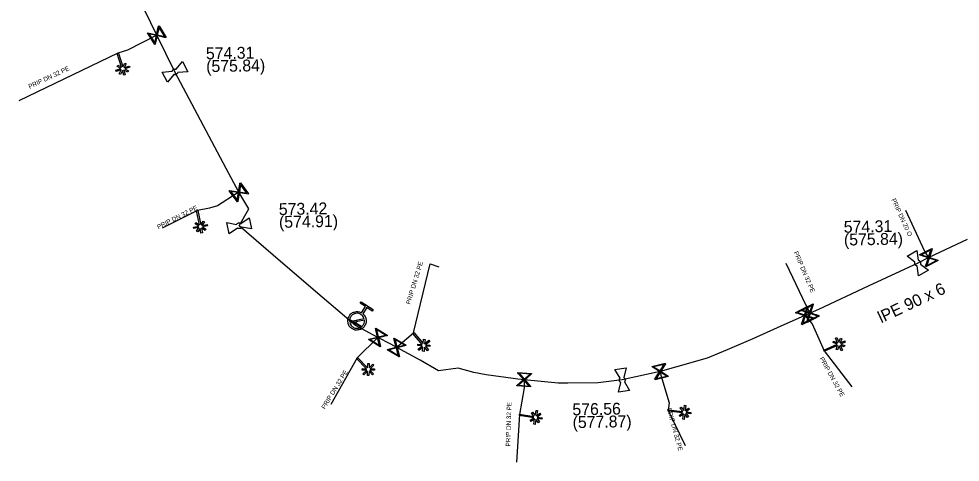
# Model space of a CAD drawing. Extents: x -643544 to -637295, y -1119190 to -1111715.
# Drawn here: x -641251.9 to -641148.6, y -1114190.6 to -1114142 of the extents above; entities that cross this region are included whole.
import ezdxf

# ---------------------------------------------------------------- set-up
doc = ezdxf.new("R2010")
doc.units = 0
for name, color, linetype in [('Default', 7, 'Continuous'), ('VP Hydrant', 7, 'Continuous'), ('VP Lomový bod', 7, 'Continuous'), ('VP Lomový bod - popis', 7, 'Continuous'), ('VP Popis přípojky', 7, 'Continuous'), ('VP Přípojka', 7, 'Continuous'), ('VP Změna materiálu', 7, 'Continuous'), ('VP Řad', 7, 'Continuous'), ('VP Řad - popis', 7, 'Continuous'), ('VP Šoupě', 7, 'Continuous')]:
    doc.layers.add(name, color=color, linetype=linetype)

msp = doc.modelspace()

# ---------------------------------------------------------------- linework, layer by layer
at = {"layer": 'Default'}
for points in [[(-641235.07, -1114147.74), (-641235.06, -1114147.69), (-641235.03, -1114147.64), (-641234.99, -1114147.57), (-641234.91, -1114147.53), (-641234.84, -1114147.49), (-641234.75, -1114147.5), (-641234.7, -1114147.5), (-641234.65, -1114147.52)], [(-641234.46, -1114147.88), (-641234.48, -1114147.93), (-641234.51, -1114147.98), (-641234.55, -1114148.05), (-641234.63, -1114148.09), (-641234.7, -1114148.12), (-641234.78, -1114148.12), (-641234.84, -1114148.12), (-641234.89, -1114148.1)], [(-641228, -1114164.53), (-641227.98, -1114164.48), (-641227.94, -1114164.45), (-641227.88, -1114164.39), (-641227.8, -1114164.37), (-641227.72, -1114164.36), (-641227.63, -1114164.38), (-641227.58, -1114164.4), (-641227.54, -1114164.43)], [(-641227.45, -1114164.83), (-641227.48, -1114164.88), (-641227.52, -1114164.91), (-641227.58, -1114164.97), (-641227.66, -1114164.99), (-641227.74, -1114165), (-641227.82, -1114164.98), (-641227.88, -1114164.96), (-641227.92, -1114164.93)], [(-641153.34, -1114169.08), (-641153.39, -1114169.07), (-641153.43, -1114169.04), (-641153.51, -1114169), (-641153.55, -1114168.93), (-641153.59, -1114168.86), (-641153.59, -1114168.77), (-641153.59, -1114168.72), (-641153.58, -1114168.67)], [(-641153.22, -1114168.46), (-641153.17, -1114168.47), (-641153.13, -1114168.5), (-641153.05, -1114168.54), (-641153.01, -1114168.61), (-641152.97, -1114168.68), (-641152.97, -1114168.77), (-641152.97, -1114168.82), (-641152.98, -1114168.87)], [(-641214.16, -1114174.32), (-641213.88, -1114174.55), (-641213.81, -1114174.91), (-641213.73, -1114175.31), (-641213.96, -1114175.66), (-641214.19, -1114176), (-641214.6, -1114176.08), (-641215, -1114176.16), (-641215.35, -1114175.93), (-641215.69, -1114175.7), (-641215.77, -1114175.3), (-641215.85, -1114174.89), (-641215.62, -1114174.55), (-641215.39, -1114174.2), (-641214.99, -1114174.12), (-641214.63, -1114174.04), (-641214.31, -1114174.22)], [(-641214.01, -1114174.85), (-641214.1, -1114174.59), (-641214.34, -1114174.42), (-641214.62, -1114174.23), (-641214.95, -1114174.3), (-641215.28, -1114174.36), (-641215.47, -1114174.65), (-641215.63, -1114174.89), (-641215.6, -1114175.17)], [(-641215.57, -1114175.35), (-641215.48, -1114175.61), (-641215.24, -1114175.77), (-641214.96, -1114175.96), (-641214.63, -1114175.89), (-641214.3, -1114175.83), (-641214.12, -1114175.55), (-641213.95, -1114175.31), (-641213.98, -1114175.03)], [(-641185.86, -1114181.85), (-641185.9, -1114181.82), (-641185.93, -1114181.78), (-641185.99, -1114181.71), (-641186, -1114181.63), (-641186.01, -1114181.55), (-641185.98, -1114181.47), (-641185.96, -1114181.42), (-641185.93, -1114181.38)], [(-641185.52, -1114181.31), (-641185.48, -1114181.34), (-641185.45, -1114181.39), (-641185.39, -1114181.45), (-641185.38, -1114181.53), (-641185.37, -1114181.61), (-641185.4, -1114181.69), (-641185.42, -1114181.74), (-641185.45, -1114181.78)]]:
    msp.add_open_spline(points, degree=3, dxfattribs=at)
at = {"layer": 'VP Hydrant'}
for points in [[(-641214.31, -1114174.22), (-641213.86, -1114173.54), (-641214.43, -1114173.16), (-641214.33, -1114173), (-641213.03, -1114173.87), (-641213.13, -1114174.03), (-641213.7, -1114173.64), (-641214.16, -1114174.32)], [(-641215.6, -1114175.17), (-641214.01, -1114174.85)], [(-641213.98, -1114175.03), (-641215.57, -1114175.35)]]:
    msp.add_lwpolyline(points, dxfattribs=at)
at = {"layer": 'VP Lomový bod'}
for points in [[(-641234.65, -1114147.52), (-641233.95, -1114146.68)], [(-641233.95, -1114146.68), (-641233.37, -1114147.79), (-641234.46, -1114147.88)], [(-641234.89, -1114148.1), (-641235.59, -1114148.94), (-641236.17, -1114147.83), (-641235.07, -1114147.74)], [(-641227.54, -1114164.43), (-641226.64, -1114163.8)], [(-641226.64, -1114163.8), (-641226.38, -1114165.03), (-641227.45, -1114164.83)], [(-641227.92, -1114164.93), (-641228.82, -1114165.56), (-641229.08, -1114164.33), (-641228, -1114164.53)], [(-641153.58, -1114168.67), (-641154.45, -1114168.01), (-641153.38, -1114167.38), (-641153.22, -1114168.46)], [(-641152.98, -1114168.87), (-641152.11, -1114169.53)], [(-641152.11, -1114169.53), (-641153.18, -1114170.16), (-641153.34, -1114169.08)], [(-641185.93, -1114181.38), (-641186.5, -1114180.44), (-641185.26, -1114180.25), (-641185.52, -1114181.31)], [(-641184.88, -1114182.72), (-641186.12, -1114182.91), (-641185.86, -1114181.85)], [(-641185.45, -1114181.78), (-641184.88, -1114182.72)]]:
    msp.add_lwpolyline(points, dxfattribs=at)
at = {"layer": 'VP Přípojka'}
for points in [[(-641236.75, -1114143.79), (-641239.99, -1114145.45), (-641241.02, -1114145.77)], [(-641241.02, -1114145.77), (-641251.9, -1114150.98)], [(-641227.75, -1114161.01), (-641227.93, -1114161.1), (-641230.11, -1114162.48), (-641230.99, -1114162.76), (-641232.31, -1114163.02)], [(-641232.31, -1114163.02), (-641236.16, -1114164.94)], [(-641152.5, -1114167.49), (-641154.57, -1114163)], [(-641152.05, -1114168.17), (-641152.5, -1114167.49)], [(-641208.61, -1114176.43), (-641206.76, -1114168.86), (-641205.81, -1114169.18)], [(-641165.5, -1114173.42), (-641167.7, -1114168.82)], [(-641165.09, -1114174.26), (-641165.5, -1114173.42)], [(-641214.79, -1114175.1), (-641214.88, -1114175.23), (-641214.96, -1114175.36), (-641215.08, -1114175.53)], [(-641165.65, -1114174.51), (-641164.85, -1114175.42), (-641163.54, -1114178.37)], [(-641212.5, -1114176.92), (-641214.79, -1114179.16)], [(-641210.44, -1114178.02), (-641210.3, -1114177.86), (-641208.61, -1114176.43)], [(-641214.79, -1114179.16), (-641217.68, -1114184.25)], [(-641163.54, -1114178.37), (-641160.51, -1114182.33)], [(-641181.53, -1114180.65), (-641181.47, -1114181.04), (-641180.55, -1114184.07), (-641180.65, -1114184.92)], [(-641196.45, -1114181.55), (-641196.46, -1114182.45), (-641196.96, -1114185.38)], [(-641196.96, -1114185.38), (-641197.31, -1114190.59)], [(-641180.65, -1114184.92), (-641178.78, -1114188.75)]]:
    msp.add_lwpolyline(points, dxfattribs=at)
at = {"layer": 'VP Změna materiálu'}
for points in [[(-641240.37, -1114147.62), (-641240.21, -1114148.13), (-641240.36, -1114148.18), (-641240.51, -1114147.67), (-641240.73, -1114148.09), (-641240.87, -1114148.01), (-641240.65, -1114147.6), (-641241.2, -1114147.77), (-641241.25, -1114147.62), (-641240.69, -1114147.45), (-641241.11, -1114147.23), (-641241.04, -1114147.09), (-641240.63, -1114147.31), (-641241.1, -1114145.79), (-641240.95, -1114145.75), (-641240.48, -1114147.26), (-641240.26, -1114146.85), (-641240.12, -1114146.92), (-641240.34, -1114147.34), (-641239.78, -1114147.17), (-641239.73, -1114147.31), (-641240.28, -1114147.49), (-641239.87, -1114147.7), (-641239.95, -1114147.84), (-641240.37, -1114147.62)], [(-641231.86, -1114164.93), (-641231.75, -1114165.46), (-641231.91, -1114165.49), (-641232.01, -1114164.96), (-641232.27, -1114165.35), (-641232.4, -1114165.27), (-641232.14, -1114164.88), (-641232.71, -1114164.99), (-641232.74, -1114164.84), (-641232.16, -1114164.72), (-641232.56, -1114164.46), (-641232.47, -1114164.33), (-641232.08, -1114164.59), (-641232.39, -1114163.04), (-641232.24, -1114163.01), (-641231.93, -1114164.56), (-641231.67, -1114164.17), (-641231.54, -1114164.26), (-641231.8, -1114164.65), (-641231.23, -1114164.54), (-641231.2, -1114164.69), (-641231.76, -1114164.8), (-641231.38, -1114165.06), (-641231.46, -1114165.19), (-641231.86, -1114164.93)], [(-641207.29, -1114177.88), (-641206.94, -1114178.29), (-641207.06, -1114178.39), (-641207.4, -1114177.98), (-641207.44, -1114178.45), (-641207.6, -1114178.44), (-641207.56, -1114177.97), (-641208, -1114178.34), (-641208.1, -1114178.22), (-641207.65, -1114177.85), (-641208.12, -1114177.81), (-641208.11, -1114177.65), (-641207.65, -1114177.69), (-641208.67, -1114176.48), (-641208.55, -1114176.38), (-641207.53, -1114177.59), (-641207.49, -1114177.12), (-641207.33, -1114177.14), (-641207.37, -1114177.61), (-641206.92, -1114177.23), (-641206.82, -1114177.35), (-641207.26, -1114177.72), (-641206.8, -1114177.76), (-641206.81, -1114177.92), (-641207.29, -1114177.88)], [(-641161.78, -1114177.51), (-641161.29, -1114177.29), (-641161.22, -1114177.43), (-641161.71, -1114177.65), (-641161.27, -1114177.81), (-641161.33, -1114177.96), (-641161.76, -1114177.79), (-641161.53, -1114178.32), (-641161.67, -1114178.38), (-641161.91, -1114177.85), (-641162.08, -1114178.29), (-641162.23, -1114178.23), (-641162.06, -1114177.8), (-641163.51, -1114178.44), (-641163.57, -1114178.3), (-641162.12, -1114177.66), (-641162.56, -1114177.49), (-641162.5, -1114177.34), (-641162.06, -1114177.51), (-641162.3, -1114176.98), (-641162.16, -1114176.91), (-641161.92, -1114177.44), (-641161.75, -1114177.01), (-641161.61, -1114177.06), (-641161.78, -1114177.51)], [(-641213.37, -1114180.51), (-641212.99, -1114180.89), (-641213.1, -1114181), (-641213.47, -1114180.62), (-641213.48, -1114181.09), (-641213.63, -1114181.09), (-641213.63, -1114180.62), (-641214.04, -1114181.03), (-641214.15, -1114180.91), (-641213.73, -1114180.5), (-641214.21, -1114180.5), (-641214.2, -1114180.34), (-641213.74, -1114180.35), (-641214.85, -1114179.22), (-641214.74, -1114179.11), (-641213.63, -1114180.24), (-641213.62, -1114179.77), (-641213.46, -1114179.77), (-641213.47, -1114180.25), (-641213.05, -1114179.84), (-641212.94, -1114179.95), (-641213.35, -1114180.35), (-641212.89, -1114180.36), (-641212.89, -1114180.51), (-641213.37, -1114180.51)], [(-641178.69, -1114185.07), (-641178.16, -1114185.14), (-641178.18, -1114185.29), (-641178.71, -1114185.23), (-641178.42, -1114185.6), (-641178.54, -1114185.69), (-641178.83, -1114185.33), (-641178.9, -1114185.9), (-641179.05, -1114185.88), (-641178.98, -1114185.3), (-641179.35, -1114185.59), (-641179.45, -1114185.47), (-641179.09, -1114185.19), (-641180.66, -1114185), (-641180.64, -1114184.84), (-641179.06, -1114185.03), (-641179.36, -1114184.66), (-641179.23, -1114184.56), (-641178.94, -1114184.94), (-641178.87, -1114184.35), (-641178.72, -1114184.37), (-641178.78, -1114184.94), (-641178.42, -1114184.66), (-641178.32, -1114184.78), (-641178.69, -1114185.07)], [(-641195.01, -1114185.64), (-641194.48, -1114185.73), (-641194.51, -1114185.88), (-641195.04, -1114185.79), (-641194.76, -1114186.17), (-641194.89, -1114186.26), (-641195.16, -1114185.88), (-641195.26, -1114186.45), (-641195.41, -1114186.42), (-641195.31, -1114185.85), (-641195.7, -1114186.12), (-641195.79, -1114185.99), (-641195.41, -1114185.73), (-641196.97, -1114185.46), (-641196.95, -1114185.31), (-641195.38, -1114185.57), (-641195.66, -1114185.19), (-641195.53, -1114185.1), (-641195.25, -1114185.48), (-641195.15, -1114184.91), (-641195, -1114184.93), (-641195.1, -1114185.5), (-641194.72, -1114185.23), (-641194.63, -1114185.36), (-641195.01, -1114185.64)]]:
    msp.add_lwpolyline(points, dxfattribs=at)
at = {"layer": 'VP Řad'}
msp.add_lwpolyline([(-641147.85, -1114166.19), (-641152.05, -1114168.17), (-641153.28, -1114168.77), (-641158.72, -1114171.31), (-641164.16, -1114173.85), (-641165.09, -1114174.26), (-641165.65, -1114174.51), (-641168.68, -1114175.86), (-641171.38, -1114177.07), (-641174.18, -1114178.26), (-641176.38, -1114179.2), (-641179.86, -1114180.18), (-641181.53, -1114180.65), (-641185.69, -1114181.58), (-641188.35, -1114181.91), (-641191.68, -1114181.93), (-641192.71, -1114181.93), (-641196.45, -1114181.55), (-641197.16, -1114181.48), (-641197.67, -1114181.42), (-641200.64, -1114181.03), (-641201.98, -1114180.76), (-641203.71, -1114180.29), (-641205.84, -1114180.58), (-641207.87, -1114179.4), (-641210.44, -1114178.02), (-641211.09, -1114177.67), (-641212.5, -1114176.92), (-641213.87, -1114176.18), (-641214.95, -1114175.6), (-641215.08, -1114175.53), (-641215.19, -1114175.43), (-641218.62, -1114172.49), (-641223.18, -1114168.59), (-641227.73, -1114164.68), (-641226.66, -1114162.81), (-641227.75, -1114161.01), (-641229.14, -1114158.4), (-641231.95, -1114153.11), (-641234.77, -1114147.81), (-641236.75, -1114143.79), (-641237.41, -1114142.45), (-641238.4, -1114140.43)], dxfattribs=at)
at = {"layer": 'VP Šoupě'}
for points in [[(-641236.51, -1114142.76), (-641235.72, -1114144.03), (-641235.77, -1114144.06), (-641235.9, -1114144.03), (-641236.72, -1114143.84), (-641236.93, -1114144.79), (-641236.99, -1114144.82), (-641237.78, -1114143.55), (-641237.73, -1114143.52), (-641236.78, -1114143.74), (-641236.59, -1114142.92), (-641236.57, -1114142.79), (-641236.51, -1114142.76)], [(-641236.51, -1114142.94), (-641236.7, -1114143.76), (-641235.88, -1114143.94), (-641236.51, -1114142.94)], [(-641236.99, -1114144.64), (-641236.8, -1114143.82), (-641237.62, -1114143.64), (-641236.99, -1114144.64)], [(-641227.59, -1114159.96), (-641226.7, -1114161.17), (-641226.76, -1114161.21), (-641226.88, -1114161.19), (-641227.71, -1114161.06), (-641227.86, -1114162.02), (-641227.91, -1114162.06), (-641228.8, -1114160.85), (-641228.74, -1114160.81), (-641227.79, -1114160.96), (-641227.66, -1114160.13), (-641227.64, -1114160), (-641227.59, -1114159.96)], [(-641227.57, -1114160.14), (-641227.7, -1114160.97), (-641226.87, -1114161.1), (-641227.57, -1114160.14)], [(-641227.93, -1114161.88), (-641227.8, -1114161.05), (-641228.63, -1114160.92), (-641227.93, -1114161.88)], [(-641153.06, -1114167.84), (-641151.72, -1114167.16), (-641151.69, -1114167.22), (-641151.73, -1114167.34), (-641151.99, -1114168.14), (-641151.07, -1114168.44), (-641151.04, -1114168.5), (-641152.38, -1114169.18), (-641152.41, -1114169.12), (-641152.11, -1114168.2), (-641152.9, -1114167.93), (-641153.03, -1114167.9), (-641153.06, -1114167.84)], [(-641152.87, -1114167.85), (-641152.08, -1114168.11), (-641151.82, -1114167.32), (-641152.87, -1114167.85)], [(-641151.22, -1114168.49), (-641152.02, -1114168.22), (-641152.29, -1114169.02), (-641151.22, -1114168.49)], [(-641166.66, -1114174.18), (-641165.32, -1114173.5), (-641165.29, -1114173.56), (-641165.33, -1114173.68), (-641165.59, -1114174.48), (-641164.67, -1114174.78), (-641164.64, -1114174.84), (-641165.98, -1114175.52), (-641166.01, -1114175.46), (-641165.71, -1114174.54), (-641166.5, -1114174.27), (-641166.63, -1114174.24), (-641166.66, -1114174.18)], [(-641166.47, -1114174.19), (-641165.68, -1114174.45), (-641165.42, -1114173.66), (-641166.47, -1114174.19)], [(-641166.1, -1114173.93), (-641164.76, -1114173.25), (-641164.73, -1114173.31), (-641164.77, -1114173.43), (-641165.03, -1114174.23), (-641164.11, -1114174.53), (-641164.08, -1114174.59), (-641165.42, -1114175.27), (-641165.45, -1114175.21), (-641165.15, -1114174.29), (-641165.94, -1114174.02), (-641166.07, -1114173.99), (-641166.1, -1114173.93)], [(-641165.91, -1114173.94), (-641165.12, -1114174.2), (-641164.86, -1114173.41), (-641165.91, -1114173.94)], [(-641214.34, -1114175.78), (-641215.63, -1114175.02), (-641215.58, -1114174.94), (-641214.29, -1114175.7), (-641214.34, -1114175.78)], [(-641164.82, -1114174.83), (-641165.62, -1114174.56), (-641165.89, -1114175.36), (-641164.82, -1114174.83)], [(-641164.26, -1114174.58), (-641165.06, -1114174.31), (-641165.33, -1114175.11), (-641164.26, -1114174.58)], [(-641212.74, -1114175.89), (-641211.47, -1114176.68), (-641211.5, -1114176.74), (-641211.63, -1114176.76), (-641212.45, -1114176.95), (-641212.23, -1114177.9), (-641212.26, -1114177.95), (-641213.53, -1114177.16), (-641213.5, -1114177.1), (-641212.55, -1114176.89), (-641212.74, -1114176.07), (-641212.77, -1114175.94), (-641212.74, -1114175.89)], [(-641212.65, -1114176.05), (-641212.47, -1114176.87), (-641211.65, -1114176.68), (-641212.65, -1114176.05)], [(-641212.34, -1114177.79), (-641212.53, -1114176.97), (-641213.35, -1114177.16), (-641212.34, -1114177.79)], [(-641210.71, -1114176.99), (-641209.41, -1114177.75), (-641209.45, -1114177.81), (-641209.57, -1114177.84), (-641210.38, -1114178.05), (-641210.14, -1114178.99), (-641210.17, -1114179.05), (-641211.47, -1114178.29), (-641211.43, -1114178.23), (-641210.49, -1114177.99), (-641210.71, -1114177.18), (-641210.74, -1114177.05), (-641210.71, -1114176.99)], [(-641210.62, -1114177.15), (-641210.41, -1114177.97), (-641209.6, -1114177.75), (-641210.62, -1114177.15)], [(-641210.26, -1114178.89), (-641210.47, -1114178.07), (-641211.28, -1114178.29), (-641210.26, -1114178.89)], [(-641182.43, -1114180.09), (-641180.97, -1114179.75), (-641180.95, -1114179.81), (-641181.03, -1114179.92), (-641181.47, -1114180.63), (-641180.64, -1114181.15), (-641180.63, -1114181.21), (-641182.09, -1114181.55), (-641182.11, -1114181.49), (-641181.59, -1114180.66), (-641182.3, -1114180.22), (-641182.42, -1114180.15), (-641182.43, -1114180.09)], [(-641182.26, -1114180.14), (-641181.54, -1114180.59), (-641181.1, -1114179.88), (-641182.26, -1114180.14)], [(-641197.14, -1114180.75), (-641195.65, -1114180.86), (-641195.65, -1114180.92), (-641195.75, -1114181), (-641196.39, -1114181.55), (-641195.75, -1114182.29), (-641195.76, -1114182.35), (-641197.25, -1114182.24), (-641197.25, -1114182.18), (-641196.51, -1114181.54), (-641197.06, -1114180.91), (-641197.15, -1114180.81), (-641197.14, -1114180.75)], [(-641196.99, -1114180.85), (-641196.44, -1114181.49), (-641195.81, -1114180.94), (-641196.99, -1114180.85)], [(-641180.8, -1114181.15), (-641181.52, -1114180.71), (-641181.96, -1114181.42), (-641180.8, -1114181.15)], [(-641195.9, -1114182.25), (-641196.45, -1114181.61), (-641197.09, -1114182.16), (-641195.9, -1114182.25)]]:
    msp.add_lwpolyline(points, dxfattribs=at)

# ---------------------------------------------------------------- texts
at = {"layer": 'VP Lomový bod - popis'}
for s, p in [('574.31', (-641231.36, -1114146.44)), ('(575.84)', (-641231.33, -1114147.84)), ('573.42', (-641223.36, -1114163.51)), ('(574.91)', (-641223.34, -1114164.91)), ('574.31', (-641161.38, -1114165.45)), ('(575.84)', (-641161.36, -1114166.85)), ('576.56', (-641191.15, -1114185.46)), ('(577.87)', (-641191.13, -1114186.86))]:
    msp.add_text(s, height=1.3, rotation=1, dxfattribs=at).set_placement(p)
at = {"layer": 'VP Popis přípojky'}
for s, rotation, p in [('PRIP DN 32 PE', 25.277, (-641250.7, -1114149.68)), ('PRIP DN 20 O', 294.6659, (-641156.18, -1114161.82)), ('PRIP DN 32 PE', 26.7885, (-641236.58, -1114165.07)), ('PRIP DN 32 PE', 293.4153, (-641166.9, -1114167.6)), ('PRIP DN 32 PE', 73.1255, (-641208.96, -1114173.34)), ('PRIP DN 32 PE', 299.1776, (-641164.07, -1114179.23)), ('PRIP DN 32 PE', 58.3915, (-641218.32, -1114184.83)), ('PRIP DN 32 PE', 88.4252, (-641197.98, -1114188.87)), ('PRIP DN 32 PE', 285.4154, (-641180.81, -1114184.71))]:
    msp.add_text(s, height=0.5, rotation=rotation, dxfattribs=at).set_placement(p)
at = {"layer": 'VP Řad - popis'}
msp.add_text('lPE 90 x 6', height=1.3, rotation=25.0284, dxfattribs=at).set_placement((-641157.28, -1114175.38))

doc.saveas('drawing.dxf')
